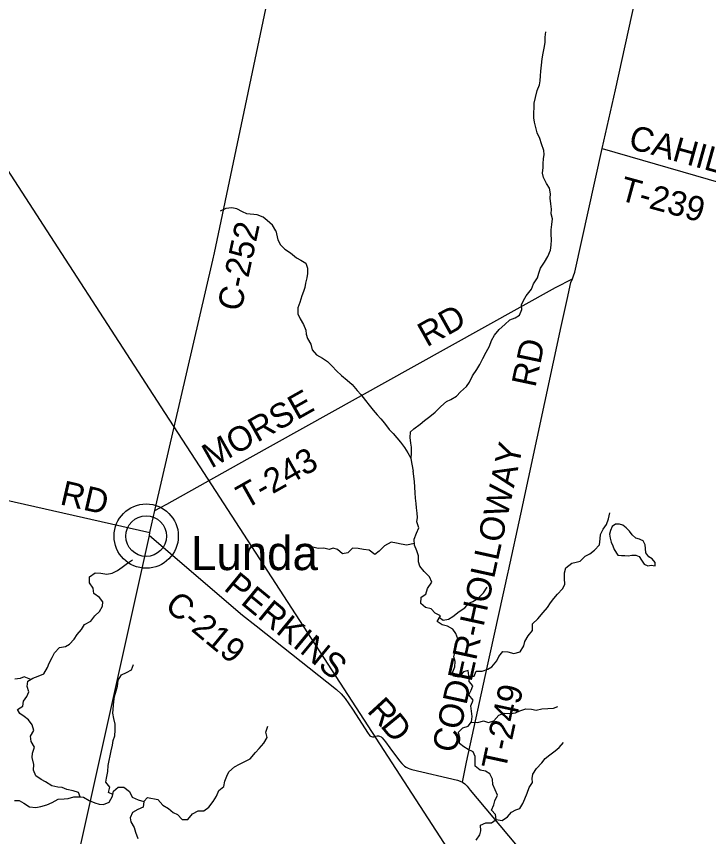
# Model space of a CAD drawing. Extents: x 0 to 34, y 0 to 22.
# Drawn here: x 3.488 to 4.289, y 16.669 to 17.618 of the extents above; entities that cross this region are included whole.
import ezdxf

# ---------------------------------------------------------------- set-up
doc = ezdxf.new("R2010")
doc.units = 0
for name, color, linetype in [('GM_X_County_Road', 7, 'Continuous'), ('GM_X_County_Road_Text', 7, 'Continuous'), ('GM_X_Minor_Lake', 7, 'Continuous'), ('GM_X_Minor_River', 7, 'Continuous'), ('GM_X_Rail_Line', 7, 'Continuous'), ('GM_X_Township_Road', 7, 'Continuous'), ('GM_X_Township_Road_Text', 7, 'Continuous'), ('GM_X_Unincorporated', 7, 'Continuous'), ('GM_X_Unincorporated_Location', 7, 'Continuous'), ('GM_X_Unincorporated_Text', 7, 'Continuous')]:
    doc.layers.add(name, color=color, linetype=linetype)

msp = doc.modelspace()

# ---------------------------------------------------------------- linework, layer by layer
at = {"layer": 'GM_X_County_Road'}
for points in [[(3.71682, 17.34442), (3.84706, 17.96305), (3.86744, 18.06192), (3.96103, 18.49175), (3.98913, 18.61839)], [(3.53142, 16.52054), (3.64166, 17.0172), (3.64227, 17.02074), (3.64796, 17.04616), (3.71506, 17.33606), (3.71682, 17.34442)], [(2.98813, 17.06002), (2.98952, 17.06085), (3.12025, 17.12969), (3.12736, 17.13258), (3.13539, 17.13416), (3.14236, 17.13377), (3.21831, 17.11666), (3.64227, 17.02074)], [(3.64166, 17.0172), (3.74953, 16.9251), (3.76544, 16.91283), (3.85817, 16.83889), (3.86378, 16.83389), (3.86842, 16.82852), (3.87672, 16.81608), (3.89502, 16.78801), (3.89618, 16.78646), (3.89703, 16.78554), (3.89773, 16.78502), (3.89865, 16.7846), (3.90011, 16.78438), (3.9017, 16.78441), (3.90341, 16.78481), (3.90539, 16.78536), (3.90679, 16.78533), (3.90823, 16.78506), (3.90984, 16.78426), (3.91128, 16.78295), (3.91515, 16.77825), (3.92015, 16.77166), (3.93126, 16.75641), (3.93382, 16.7533), (3.93693, 16.75043), (3.939, 16.74905), (3.9412, 16.74787), (3.94336, 16.74703), (3.94561, 16.74632), (3.99847, 16.73393), (4.00164, 16.73305), (4.00433, 16.73167), (4.00674, 16.72982), (4.00945, 16.72692), (4.01317, 16.72243), (4.09165, 16.62872)]]:
    msp.add_lwpolyline(points, dxfattribs=at)
at = {"layer": 'GM_X_Minor_Lake'}
for points in [[(4.21077, 17.01249), (4.20907, 17.01324), (4.2049, 17.0144), (4.20056, 17.01821), (4.19736, 17.02239), (4.19377, 17.02601), (4.18981, 17.02925), (4.18602, 17.0304), (4.18148, 17.03042), (4.17749, 17.02759), (4.17539, 17.02304), (4.17442, 17.01868), (4.17497, 17.01432), (4.17628, 17.00957), (4.17816, 17.00539), (4.17966, 17.00121), (4.18418, 16.99456)], [(4.18418, 16.99456), (4.18834, 16.99435), (4.19213, 16.99415), (4.19611, 16.99395), (4.20009, 16.99469), (4.20483, 16.99467), (4.2088, 16.99314), (4.21162, 16.98858), (4.21445, 16.9842), (4.21861, 16.9821), (4.22259, 16.98285), (4.22713, 16.98226), (4.22734, 16.98605), (4.22394, 16.99043), (4.21978, 16.99253), (4.21639, 16.99728), (4.21622, 17.00222), (4.21586, 17.00658), (4.21342, 17.01133), (4.21077, 17.01249)]]:
    msp.add_lwpolyline(points, dxfattribs=at)
at = {"layer": 'GM_X_Minor_River'}
for points in [[(4.10681, 17.36638), (4.10685, 17.37123), (4.10745, 17.37729), (4.10825, 17.38392), (4.10677, 17.38962), (4.10718, 17.39512), (4.10627, 17.40138), (4.10574, 17.40783), (4.10615, 17.41276), (4.10505, 17.4194), (4.10149, 17.42473), (4.09813, 17.43177), (4.09665, 17.4369), (4.09764, 17.44334), (4.09766, 17.44808), (4.09788, 17.45357), (4.09867, 17.45831), (4.09832, 17.46305), (4.09572, 17.47065), (4.09387, 17.47711), (4.09069, 17.48339), (4.08922, 17.48966), (4.08736, 17.49593), (4.08664, 17.50105), (4.08686, 17.50749), (4.08708, 17.51223), (4.08731, 17.51792), (4.08886, 17.52455), (4.09079, 17.5325), (4.09329, 17.53893), (4.09407, 17.54366), (4.0943, 17.54954), (4.09489, 17.55484), (4.0955, 17.56204), (4.0963, 17.56905), (4.09747, 17.57587), (4.09922, 17.58363), (4.09982, 17.58837), (4.09985, 17.59425), (4.10065, 17.6005)], [(3.78804, 17.36996), (3.78416, 17.37675), (3.77818, 17.38213), (3.77331, 17.38599), (3.76654, 17.38874), (3.75427, 17.38985), (3.74939, 17.39219), (3.743, 17.39569), (3.73697, 17.39652), (3.73015, 17.39604), (3.72369, 17.39272)], [(3.78804, 17.36996), (3.79028, 17.35956), (3.79347, 17.35367), (3.79855, 17.3489), (3.80497, 17.3447), (3.81195, 17.33879), (3.81686, 17.33611), (3.82271, 17.33267), (3.82458, 17.32697), (3.82454, 17.32072), (3.82376, 17.3156), (3.82239, 17.30955), (3.82142, 17.30462), (3.82025, 17.2997), (3.81814, 17.29479), (3.81564, 17.28722), (3.81333, 17.28079), (3.81348, 17.27378), (3.81629, 17.26808), (3.82004, 17.26142), (3.82266, 17.25497), (3.8232, 17.25023), (3.82469, 17.24548), (3.82863, 17.23883), (3.83011, 17.23238), (3.835, 17.22647), (3.84199, 17.22246), (3.84784, 17.21883), (3.85312, 17.2133), (3.8582, 17.20778), (3.86424, 17.20263), (3.87046, 17.1971), (3.87649, 17.19196), (3.88214, 17.18529), (3.88628, 17.18053), (3.89173, 17.17349), (3.89625, 17.16816), (3.90058, 17.16227), (3.90547, 17.15712), (3.90942, 17.15237), (3.91394, 17.14723), (3.91921, 17.14), (3.92373, 17.13524), (3.92806, 17.13048), (3.9322, 17.12553), (3.9369, 17.11925), (3.94104, 17.11316), (3.94442, 17.10676)], [(3.94767, 17.1408), (3.95507, 17.14621), (3.96002, 17.15035), (3.96629, 17.15525), (3.97257, 17.15995), (3.97905, 17.16675), (3.98571, 17.17259), (3.99084, 17.17465), (3.99711, 17.17859), (4.00168, 17.1835), (4.00892, 17.18991), (4.01236, 17.19501), (4.01581, 17.20219), (4.02059, 17.20957), (4.02422, 17.21523), (4.02786, 17.22242), (4.03168, 17.22961), (4.03532, 17.23641), (4.03782, 17.24323), (4.04127, 17.24909), (4.04661, 17.25588), (4.05308, 17.26173), (4.05898, 17.267), (4.06525, 17.26944), (4.07019, 17.27225), (4.07269, 17.27907), (4.07253, 17.28419), (4.07464, 17.28949), (4.07808, 17.29478), (4.084, 17.30252), (4.08649, 17.30876), (4.09108, 17.31576), (4.09243, 17.32087), (4.09455, 17.32693), (4.09895, 17.33373), (4.10296, 17.34016), (4.10622, 17.34753), (4.10701, 17.35341), (4.10705, 17.35967), (4.10681, 17.36638)], [(3.94767, 17.1408), (3.94344, 17.13703), (3.94322, 17.13097), (3.94413, 17.12433), (3.94467, 17.11959), (3.94463, 17.11295), (3.94441, 17.10651), (3.94532, 17.09987), (3.94712, 17.092)], [(3.99527, 16.88807), (3.99624, 16.89281), (3.99873, 16.89773), (3.9965, 16.904), (3.99312, 16.90895), (3.9867, 16.9124), (3.98064, 16.91395), (3.97498, 16.91758), (3.97881, 16.92439), (3.97258, 16.92727), (3.96806, 16.9326), (3.96144, 16.93396), (3.95597, 16.93873), (3.95639, 16.94594), (3.96172, 16.94951), (3.96365, 16.95614), (3.9688, 16.96313), (3.96599, 16.9694), (3.95978, 16.97569), (3.95489, 16.98198), (3.95321, 16.98673), (3.95325, 16.99375), (3.9512, 16.99964), (3.9484, 17.0061), (3.94825, 17.01312), (3.95075, 17.01993), (3.95363, 17.02636), (3.9514, 17.0332), (3.95218, 17.03832), (3.95183, 17.04325), (3.95092, 17.04932), (3.95038, 17.05426), (3.94966, 17.06052), (3.9495, 17.06678), (3.94877, 17.07998), (3.94712, 17.092)], [(4.01158, 16.85449), (4.01781, 16.85438), (4.02011, 16.86044), (4.02712, 16.8604), (4.03339, 16.86264), (4.03814, 16.86527), (4.04405, 16.87226), (4.04635, 16.87736), (4.05074, 16.88303), (4.0568, 16.88262), (4.06361, 16.88087), (4.071, 16.88254), (4.07521, 16.88953), (4.07618, 16.89446), (4.08039, 16.90107), (4.08535, 16.90749), (4.08539, 16.91489), (4.0913, 16.92073), (4.0974, 16.9281), (4.10274, 16.93413), (4.10618, 16.93943), (4.10999, 16.94434), (4.114, 16.94943), (4.11991, 16.95566), (4.12278, 16.96076), (4.12244, 16.96797), (4.12209, 16.97404), (4.12383, 16.97991), (4.13087, 16.98537), (4.1358, 16.98629), (4.14054, 16.98778), (4.14626, 16.99325), (4.15177, 16.99626), (4.15709, 17.0004), (4.16262, 17.00663), (4.16361, 17.01345), (4.16383, 17.01838), (4.16708, 17.02481), (4.1709, 17.02991), (4.17321, 17.03672), (4.17496, 17.04354)], [(3.94836, 17.00801), (3.93967, 17.00609), (3.93305, 17.00726), (3.92794, 17.00843), (3.9215, 17.00979), (3.9139, 17.00528), (3.90761, 16.99906), (3.90266, 16.99529), (3.89606, 17.00026), (3.88943, 17.00105), (3.88338, 17.00241), (3.87675, 17.00263), (3.87122, 16.99716), (3.86534, 16.99606), (3.8595, 17.00101), (3.85439, 17.00275), (3.84964, 17.00126), (3.84378, 17.00261), (3.83695, 17.00227), (3.8309, 17.00401)], [(3.56127, 16.71462), (3.55948, 16.71963), (3.55324, 16.72175), (3.54605, 16.7233), (3.54056, 16.72542), (3.53564, 16.72601), (3.52864, 16.72737), (3.52127, 16.73215), (3.51636, 16.73483), (3.51014, 16.73903), (3.50752, 16.74568), (3.50775, 16.75231), (3.50571, 16.76047), (3.50611, 16.76521), (3.50843, 16.77221), (3.50487, 16.77886), (3.50395, 16.78512), (3.50778, 16.79154), (3.50592, 16.79799), (3.5016, 16.80389), (3.49669, 16.80771), (3.49159, 16.81114), (3.48878, 16.8159), (3.49505, 16.81965), (3.49603, 16.82552), (3.49966, 16.83081), (3.50216, 16.83648), (3.49992, 16.84237), (3.50071, 16.84862), (3.50661, 16.85219), (3.51287, 16.85443), (3.51933, 16.85705), (3.52373, 16.86442), (3.52546, 16.86934), (3.52891, 16.87595), (3.53178, 16.88162), (3.53769, 16.88747), (3.54433, 16.88876), (3.54927, 16.89158), (3.55442, 16.89742), (3.55805, 16.90252), (3.56282, 16.90856), (3.56645, 16.91442), (3.57367, 16.91817), (3.57845, 16.92421), (3.58397, 16.92949), (3.58723, 16.93553), (3.58763, 16.94065), (3.58387, 16.94541), (3.57745, 16.94999), (3.57635, 16.95625), (3.57241, 16.96271), (3.57245, 16.96953), (3.57892, 16.97424), (3.58555, 16.97382), (3.59217, 16.97265), (3.59862, 16.97357), (3.60451, 16.97695), (3.61022, 16.98052), (3.61612, 16.98523), (3.62201, 16.98898)], [(3.97764, 16.92231), (3.98162, 16.91944), (3.98807, 16.92035), (3.99301, 16.92355), (4.00024, 16.92939), (4.0067, 16.93372), (4.01147, 16.93881), (4.01622, 16.94106), (4.02211, 16.94425), (4.02859, 16.95104), (4.03279, 16.95747)], [(4.01995, 16.66473), (4.02415, 16.67059), (4.02531, 16.67551), (4.02497, 16.68177), (4.03124, 16.68458), (4.03768, 16.68474), (4.043, 16.6885), (4.04228, 16.69438), (4.03757, 16.69915), (4.04045, 16.70539), (4.04161, 16.71032), (4.04468, 16.71675), (4.04187, 16.72283), (4.03925, 16.72891), (4.0391, 16.73517), (4.03592, 16.74145), (4.03082, 16.74432), (4.02476, 16.74549), (4.01873, 16.75008), (4.01896, 16.75652), (4.01879, 16.76146), (4.01636, 16.76697), (4.01088, 16.76946), (4.0056, 16.77253), (4.0007, 16.77635), (4.00111, 16.78317), (3.99944, 16.78944), (4.00459, 16.79472), (4.01066, 16.79658), (4.01448, 16.80168), (4.01527, 16.80775), (4.01474, 16.81401), (4.01401, 16.82027), (4.0167, 16.82651), (4.01162, 16.83299), (4.01431, 16.8381), (4.01604, 16.8434), (4.0119, 16.84835), (4.01156, 16.8548), (4.01065, 16.86106), (4.00515, 16.85939), (3.99981, 16.85335), (3.99375, 16.85452), (3.99283, 16.85945), (3.99514, 16.86513), (3.99574, 16.87157), (3.99426, 16.8767), (3.99542, 16.88182), (3.99527, 16.88807)], [(3.5993, 16.71738), (3.59415, 16.71964), (3.59589, 16.72589), (3.59119, 16.7316), (3.59179, 16.73652), (3.59334, 16.74428), (3.59376, 16.75091), (3.59493, 16.75697), (3.59629, 16.76208), (3.59727, 16.76795), (3.59901, 16.77477), (3.5998, 16.77988), (3.60154, 16.78537), (3.60214, 16.792), (3.60199, 16.79901), (3.60032, 16.80527), (3.59922, 16.81172), (3.60043, 16.82498), (3.60141, 16.83104), (3.60297, 16.83766), (3.6047, 16.84296), (3.6055, 16.84997), (3.60914, 16.8562), (3.61521, 16.85864), (3.62072, 16.86183), (3.62322, 16.86788)], [(3.50426, 16.85077), (3.49676, 16.85376), (3.49201, 16.85189), (3.48576, 16.85116)], [(4.01404, 16.80109), (4.02205, 16.80069), (4.02831, 16.80275), (4.03436, 16.80101), (4.04062, 16.80287), (4.04615, 16.80947), (4.0526, 16.81171), (4.05999, 16.81129), (4.06568, 16.81202), (4.07061, 16.81427), (4.07763, 16.8167), (4.08426, 16.81609), (4.08956, 16.81511), (4.09601, 16.81678), (4.10302, 16.81694), (4.10965, 16.81728), (4.11439, 16.81934)], [(3.63502, 16.70939), (3.63941, 16.7141), (3.65152, 16.71176), (3.65717, 16.7051), (3.66378, 16.70109), (3.66925, 16.69651), (3.67416, 16.69421), (3.67943, 16.68869), (3.68606, 16.68846), (3.69159, 16.69507), (3.69825, 16.69844), (3.7045, 16.6986), (3.7104, 16.70274), (3.71555, 16.70935), (3.71937, 16.71558), (3.72206, 16.72201), (3.72778, 16.72691), (3.72895, 16.73278), (3.73144, 16.73864), (3.73374, 16.74374), (3.74003, 16.74959), (3.74592, 16.75259), (3.75846, 16.75878), (3.76456, 16.76594), (3.76876, 16.77085), (3.77429, 16.77689), (3.77812, 16.78331), (3.77645, 16.78976), (3.77876, 16.79676)], [(4.043, 16.6885), (4.05019, 16.68751), (4.05609, 16.69165), (4.06104, 16.69694), (4.06579, 16.69975), (4.07054, 16.70143), (4.07417, 16.70691), (4.07629, 16.71259), (4.07916, 16.71902), (4.08128, 16.72565), (4.08529, 16.73132), (4.08475, 16.73606), (4.08573, 16.74099), (4.08974, 16.74741), (4.09622, 16.75401), (4.10004, 16.75911), (4.10517, 16.76345), (4.11145, 16.76815), (4.11621, 16.77173), (4.12098, 16.77758)], [(3.48553, 16.71035), (3.49084, 16.71033), (3.49613, 16.70746), (3.50292, 16.70306), (3.51031, 16.70245), (3.516, 16.70356), (3.52302, 16.70561), (3.52891, 16.70823), (3.53594, 16.71199), (3.54295, 16.71252), (3.54769, 16.71268), (3.55396, 16.71474), (3.56021, 16.7147), (3.56532, 16.7143), (3.57193, 16.71066), (3.57855, 16.70778), (3.58347, 16.70624), (3.58839, 16.70584), (3.59523, 16.70846), (3.59887, 16.71545), (3.60023, 16.72151), (3.60556, 16.72603), (3.61219, 16.72599), (3.6186, 16.72103), (3.62179, 16.71457), (3.62878, 16.71131), (3.63502, 16.70939), (3.63442, 16.70295), (3.62815, 16.70014), (3.62188, 16.69657), (3.61938, 16.69052), (3.6203, 16.68577), (3.62386, 16.67912), (3.62554, 16.674), (3.62834, 16.66659)]]:
    msp.add_lwpolyline(points, dxfattribs=at)
at = {"layer": 'GM_X_Rail_Line'}
msp.add_lwpolyline([(4.29501, 16.20448), (4.28004, 16.21976), (4.26974, 16.23107), (4.26011, 16.24196), (4.25334, 16.25006), (4.24546, 16.26011), (4.23771, 16.27037), (4.22996, 16.28111), (4.21886, 16.29751), (4.14915, 16.40485), (4.01655, 16.60829), (4.0102, 16.6191), (3.96919, 16.68265), (3.70466, 17.09019), (3.65524, 17.16647), (3.5976, 17.25517), (3.54023, 17.34366), (3.44378, 17.49231), (3.4061, 17.55045), (3.31865, 17.68521), (3.20063, 17.86743), (3.08515, 18.04522)], dxfattribs=at)
at = {"layer": 'GM_X_Township_Road'}
for points in [[(4.05726, 16.97647), (4.07159, 17.04206), (4.11845, 17.25925), (4.1253, 17.29074), (4.12975, 17.31016), (4.1314, 17.31446), (4.13285, 17.31801), (4.13425, 17.32211), (4.16573, 17.46522), (4.18123, 17.53327), (4.21569, 17.69013), (4.24603, 17.82795), (4.25055, 17.84282), (4.25227, 17.84743)], [(4.16573, 17.46522), (4.39671, 17.39878), (4.39719, 17.39863)], [(3.64796, 17.04616), (3.65439, 17.04976), (3.66165, 17.05348), (3.75476, 17.10571), (3.94836, 17.21329), (4.1117, 17.30426), (4.1314, 17.31446)], [(4.00433, 16.73167), (4.00898, 16.75471), (4.03048, 16.85423), (4.05694, 16.975), (4.05726, 16.97647)]]:
    msp.add_lwpolyline(points, dxfattribs=at)
at = {"layer": 'GM_X_Unincorporated'}
for radius in [0.0372, 0.02358]:
    msp.add_circle((3.63793, 17.01662), radius, dxfattribs=at)
at = {"layer": 'GM_X_Unincorporated_Location'}
msp.add_line((3.63793, 17.01662), (3.63793, 17.01662), dxfattribs=at)

# ---------------------------------------------------------------- texts
at = {"layer": 'GM_X_County_Road_Text'}
for s, height, rotation, p in [('C-252', 0.028409, 77.82954, (3.74775, 17.27577)), ('RD', 0.028409, 347.04367, (3.53697, 17.05359)), ('PERKINS', 0.028409, 320.48977, (3.72658, 16.95508)), ('C-219', 0.028409, 320.26504, (3.65791, 16.9335)), ('R', 0.02841, 312.60372, (3.89267, 16.81362)), ('D', 0.02841, 309.3886, (3.90819, 16.79676))]:
    msp.add_text(s, height=height, rotation=rotation, dxfattribs=at).set_placement(p)
at = {"layer": 'GM_X_Township_Road_Text'}
for s, height, rotation, p in [('CAHILL', 0.028409, 344.46565, (4.19496, 17.46597)), ('T-239', 0.028409, 344.67178, (4.18435, 17.40598)), ('RD', 0.028409, 29.1994, (3.96277, 17.23495)), ('RD', 0.028409, 78.11201, (4.08853, 17.18792)), ('MORSE', 0.028409, 29.42279, (3.71314, 17.09452)), ('CODER-HOLLOWAY', 0.0284091, 77.65855, (3.99643, 16.76454)), ('T-243', 0.028409, 29.4651, (3.75289, 17.04727)), ('T-249', 0.028409, 77.80596, (4.05391, 16.74437))]:
    msp.add_text(s, height=height, rotation=rotation, dxfattribs=at).set_placement(p)
at = {"layer": 'GM_X_Unincorporated_Text'}
msp.add_text('Lunda', height=0.039489, rotation=0.00001, dxfattribs=at).set_placement((3.68988, 16.97727))

doc.saveas('drawing.dxf')
